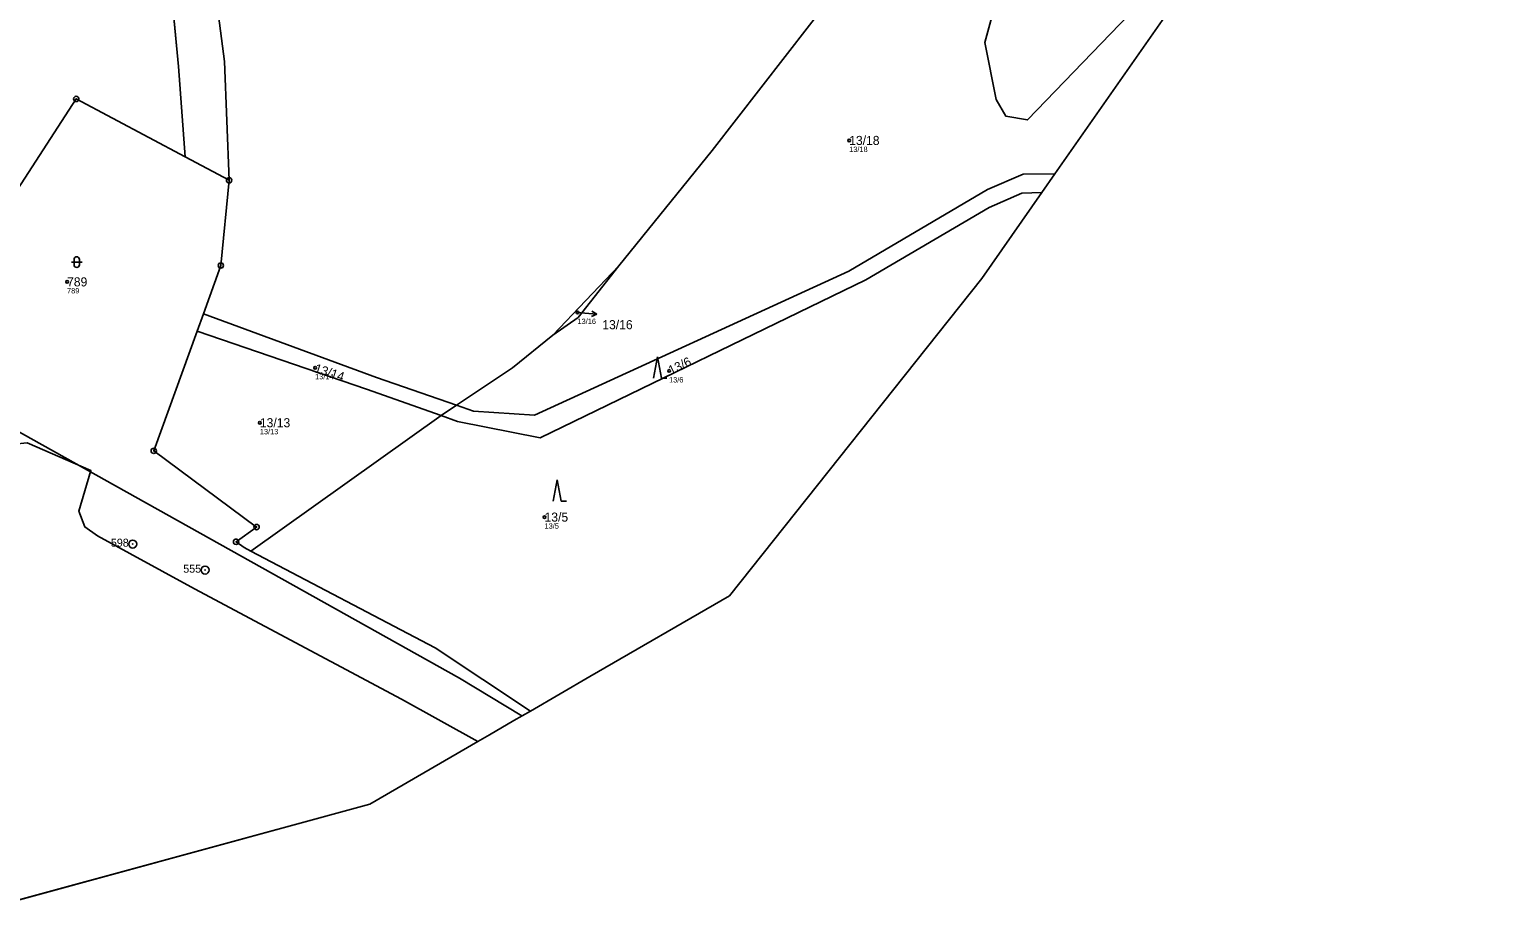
# Model space of a CAD drawing. Extents: x -732749 to -730903, y -1025757 to -1023435.
# Drawn here: x -732304 to -732027, y -1025757.1 to -1025590.5 of the extents above; entities that cross this region are included whole.
import ezdxf

# ---------------------------------------------------------------- set-up
doc = ezdxf.new("R2010")
doc.units = 0
for name, color, linetype in [('Definiční body', 7, 'Continuous'), ('Hranice parcel', 7, 'Continuous'), ('Parcelní čísla', 7, 'Continuous'), ('Polygon ku', 7, 'Continuous'), ('Polygon parcely', 7, 'Continuous'), ('Pop  PČ popisy', 7, 'Continuous'), ('Vnitřní kresba', 7, 'Continuous'), ('Značky bodu BP', 7, 'Continuous'), ('Značky kultur', 7, 'Continuous')]:
    doc.layers.add(name, color=color, linetype=linetype)

msp = doc.modelspace()

# ---------------------------------------------------------------- linework, layer by layer
at = {"layer": 'Definiční body'}
for centre in [(-732150.36, -1025611.24), (-732296.93, -1025637.72), (-732201.27, -1025643.45), (-732250.45, -1025653.8), (-732184.11, -1025654.4), (-732260.8, -1025664.1), (-732207.45, -1025681.77)]:
    msp.add_circle(centre, 0.25, dxfattribs=at)
at = {"layer": 'Hranice parcel'}
for p, q in [((-732276.07, -1025597.41), (-732280.05, -1025555.26)), ((-732274.79, -1025614.32), (-732276.07, -1025597.41)), ((-732274.79, -1025614.32), (-732266.56, -1025618.69)), ((-732114.26, -1025621.01), (-732111.79, -1025617.48)), ((-732205.87, -1025647.71), (-732193.5, -1025634.71)), ((-732272.57, -1025646.96), (-732271.39, -1025643.7)), ((-732271.39, -1025643.7), (-732238.97, -1025655.62)), ((-732240.8, -1025657.8), (-732272.57, -1025646.96)), ((-732226.84, -1025662.76), (-732240.8, -1025657.8)), ((-732238.97, -1025655.62), (-732223.93, -1025660.81)), ((-732223.93, -1025660.81), (-732226.84, -1025662.76)), ((-732226.84, -1025662.76), (-732262.48, -1025688.13)), ((-732262.48, -1025688.13), (-732263.73, -1025687.47)), ((-732198.95, -1025711.59), (-732210.1, -1025718.08)), ((-732219.97, -1025723.8), (-732240.2, -1025735.5)), ((-732240.2, -1025735.5), (-732319.4, -1025757.1))]:
    msp.add_line(p, q, dxfattribs=at)
for points in [[(-732193.5, -1025634.71), (-732176.01, -1025613.14), (-732153.23, -1025583.75), (-732141.86, -1025569.31), (-732117.18, -1025522.81)], [(-732117.18, -1025522.81), (-732113.57, -1025541.1), (-732114.55, -1025554.41), (-732121.37, -1025579.76), (-732124.92, -1025592.91), (-732122.79, -1025603.6), (-732121, -1025606.72), (-732116.97, -1025607.4), (-732094.46, -1025584.06)], [(-732272.48, -1025554.91), (-732270.44, -1025573.45), (-732267.4, -1025596.45), (-732266.56, -1025618.69)], [(-732076.48, -1025564.05), (-732080.8, -1025573.1), (-732111.79, -1025617.48)], [(-732324.25, -1025648.2), (-732295.21, -1025603.47), (-732274.79, -1025614.32)], [(-732266.56, -1025618.69), (-732268.12, -1025634.65), (-732271.39, -1025643.7)], [(-732111.79, -1025617.48), (-732117.76, -1025617.58), (-732124.43, -1025620.4), (-732150.45, -1025635.73), (-732209.33, -1025662.69)], [(-732114.26, -1025621.01), (-732117.99, -1025621.09), (-732124.14, -1025623.78), (-732147.24, -1025637.35), (-732208.3, -1025666.9)], [(-732114.26, -1025621.01), (-732125.5, -1025637.1), (-732172.8, -1025696.5), (-732198.95, -1025711.59)], [(-732205.87, -1025647.71), (-732201.13, -1025644.39), (-732193.5, -1025634.71)], [(-732263.73, -1025687.47), (-732265.27, -1025686.39), (-732261.41, -1025683.64), (-732280.68, -1025669.36), (-732272.57, -1025646.96)], [(-732223.93, -1025660.81), (-732213.48, -1025653.81), (-732205.87, -1025647.71)], [(-732209.33, -1025662.69), (-732220.74, -1025661.91), (-732223.93, -1025660.81)], [(-732208.3, -1025666.9), (-732223.74, -1025663.86), (-732226.84, -1025662.76)], [(-732219.97, -1025723.8), (-732234.28, -1025715.84), (-732273.07, -1025695.17), (-732291.24, -1025685.29), (-732293.61, -1025683.62), (-732294.74, -1025680.66), (-732292.47, -1025673.02), (-732304.42, -1025667.84), (-732309.29, -1025668.39), (-732314.12, -1025667.59), (-732328.35, -1025665.23)], [(-732262.48, -1025688.13), (-732227.97, -1025706.25), (-732210.1, -1025718.08)], [(-732210.1, -1025718.08), (-732213.18, -1025719.87), (-732217.75, -1025722.51), (-732219.97, -1025723.8)]]:
    msp.add_lwpolyline(points, dxfattribs=at)
at = {"layer": 'Polygon ku'}
msp.add_lwpolyline([(-732319.4, -1025757.1), (-732240.2, -1025735.5), (-732219.97, -1025723.8), (-732217.75, -1025722.51), (-732213.18, -1025719.87), (-732210.1, -1025718.08), (-732198.95, -1025711.59), (-732172.8, -1025696.5), (-732125.5, -1025637.1), (-732114.26, -1025621.01), (-732111.79, -1025617.48), (-732080.8, -1025573.1)], dxfattribs=at)
at = {"layer": 'Polygon parcely'}
for points in [[(-732076.48, -1025564.05), (-732075.39, -1025561.76), (-732069.5, -1025549.4), (-732043.93, -1025475.5), (-732027, -1025431.6), (-732051.24, -1025424.04), (-732060.59, -1025440.81), (-732064.61, -1025448.7), (-732066.26, -1025437.73), (-732083.61, -1025439.28), (-732089.22, -1025473.8), (-732109.85, -1025510.98), (-732113.22, -1025519.89), (-732117.18, -1025522.81), (-732113.57, -1025541.1), (-732114.55, -1025554.41), (-732121.37, -1025579.76), (-732124.92, -1025592.91), (-732122.79, -1025603.6), (-732121, -1025606.72), (-732116.97, -1025607.4), (-732094.46, -1025584.06), (-732079.25, -1025563.77)], [(-732238.97, -1025655.62), (-732223.93, -1025660.81), (-732213.48, -1025653.81), (-732205.87, -1025647.71), (-732193.5, -1025634.71), (-732176.01, -1025613.14), (-732153.23, -1025583.75), (-732141.86, -1025569.31), (-732117.18, -1025522.81), (-732143.59, -1025491.56), (-732161.47, -1025469.94), (-732165.68, -1025473.97), (-732189.29, -1025497.4), (-732241.34, -1025538.74), (-732273.25, -1025534.93), (-732272.48, -1025554.91), (-732270.44, -1025573.45), (-732267.4, -1025596.45), (-732266.56, -1025618.69), (-732268.12, -1025634.65), (-732271.39, -1025643.7)], [(-732280.05, -1025555.26), (-732281.35, -1025531.97), (-732308.73, -1025528.38), (-732323.76, -1025532.34), (-732342.86, -1025551.82), (-732382.24, -1025585.02), (-732398.83, -1025586.43), (-732397.53, -1025587.54), (-732359.24, -1025619.52), (-732324.25, -1025648.2), (-732295.21, -1025603.47), (-732274.79, -1025614.32), (-732276.07, -1025597.41)], [(-732117.76, -1025617.58), (-732124.43, -1025620.4), (-732150.45, -1025635.73), (-732209.33, -1025662.69), (-732220.74, -1025661.91), (-732223.93, -1025660.81), (-732226.84, -1025662.76), (-732223.74, -1025663.86), (-732208.3, -1025666.9), (-732147.24, -1025637.35), (-732124.14, -1025623.78), (-732117.99, -1025621.09), (-732114.26, -1025621.01), (-732111.79, -1025617.48)], [(-732208.3, -1025666.9), (-732223.74, -1025663.86), (-732226.84, -1025662.76), (-732262.48, -1025688.13), (-732227.97, -1025706.25), (-732210.1, -1025718.08), (-732198.95, -1025711.59), (-732172.8, -1025696.5), (-732125.5, -1025637.1), (-732114.26, -1025621.01), (-732117.99, -1025621.09), (-732124.14, -1025623.78), (-732147.24, -1025637.35)], [(-732201.13, -1025644.39), (-732193.5, -1025634.71), (-732205.87, -1025647.71)], [(-732238.97, -1025655.62), (-732271.39, -1025643.7), (-732272.57, -1025646.96), (-732240.8, -1025657.8), (-732226.84, -1025662.76), (-732223.93, -1025660.81)], [(-732240.8, -1025657.8), (-732272.57, -1025646.96), (-732280.68, -1025669.36), (-732261.41, -1025683.64), (-732265.27, -1025686.39), (-732263.73, -1025687.47), (-732262.48, -1025688.13), (-732226.84, -1025662.76)]]:
    msp.add_lwpolyline(points, close=True, dxfattribs=at)
for points in [[(-732280.05, -1025555.26), (-732276.07, -1025597.41), (-732274.79, -1025614.32), (-732266.56, -1025618.69), (-732267.4, -1025596.45), (-732270.44, -1025573.45)], [(-732153.23, -1025583.75), (-732176.01, -1025613.14), (-732193.5, -1025634.71), (-732201.13, -1025644.39), (-732205.87, -1025647.71), (-732213.48, -1025653.81), (-732223.93, -1025660.81), (-732220.74, -1025661.91), (-732209.33, -1025662.69), (-732150.45, -1025635.73), (-732124.43, -1025620.4), (-732117.76, -1025617.58), (-732111.79, -1025617.48), (-732080.8, -1025573.1)], [(-732094.46, -1025584.06), (-732116.97, -1025607.4), (-732121, -1025606.72), (-732122.79, -1025603.6), (-732124.92, -1025592.91), (-732121.37, -1025579.76)], [(-732304.42, -1025667.84), (-732292.47, -1025673.02), (-732294.74, -1025680.66), (-732293.61, -1025683.62), (-732291.24, -1025685.29), (-732273.07, -1025695.17), (-732234.28, -1025715.84), (-732219.97, -1025723.8), (-732217.75, -1025722.51), (-732213.18, -1025719.87), (-732210.1, -1025718.08), (-732227.97, -1025706.25), (-732262.48, -1025688.13), (-732263.73, -1025687.47), (-732265.27, -1025686.39), (-732261.41, -1025683.64), (-732280.68, -1025669.36), (-732272.57, -1025646.96), (-732271.39, -1025643.7), (-732268.12, -1025634.65), (-732266.56, -1025618.69), (-732274.79, -1025614.32), (-732295.21, -1025603.47), (-732324.25, -1025648.2)], [(-732319.4, -1025757.1), (-732240.2, -1025735.5), (-732219.97, -1025723.8), (-732234.28, -1025715.84), (-732273.07, -1025695.17), (-732291.24, -1025685.29), (-732293.61, -1025683.62), (-732294.74, -1025680.66), (-732292.47, -1025673.02), (-732304.42, -1025667.84)]]:
    msp.add_lwpolyline(points, dxfattribs=at)
at = {"layer": 'Pop  PČ popisy'}
for p, q in [((-732201.27, -1025643.45), (-732200.62, -1025643.51)), ((-732200.62, -1025643.51), (-732197.63, -1025643.77)), ((-732197.63, -1025643.77), (-732198.67, -1025644.18)), ((-732197.63, -1025643.77), (-732198.58, -1025643.19))]:
    msp.add_line(p, q, dxfattribs=at)
at = {"layer": 'Vnitřní kresba'}
msp.add_lwpolyline([(-732211.71, -1025718.99), (-732223.41, -1025711.9), (-732324.92, -1025655.27)], dxfattribs=at)
at = {"layer": 'Značky bodu BP'}
for centre, radius in [((-732295.21, -1025603.47), 0.5), ((-732295.21, -1025603.47), 0.0303), ((-732266.56, -1025618.69), 0.5), ((-732266.56, -1025618.69), 0.0303), ((-732268.12, -1025634.65), 0.5), ((-732268.12, -1025634.65), 0.0303), ((-732280.68, -1025669.36), 0.5), ((-732280.68, -1025669.36), 0.0303), ((-732261.41, -1025683.64), 0.5), ((-732261.41, -1025683.64), 0.0303), ((-732284.62, -1025686.81), 0.75), ((-732284.62, -1025686.81), 0.03), ((-732265.27, -1025686.39), 0.5), ((-732265.27, -1025686.39), 0.0303), ((-732271.06, -1025691.68), 0.75), ((-732271.06, -1025691.68), 0.03)]:
    msp.add_circle(centre, radius, dxfattribs=at)
at = {"layer": 'Značky kultur'}
for p, q in [((-732296.12, -1025634.02), (-732294.12, -1025634.02)), ((-732295.62, -1025633.52), (-732295.62, -1025634.52)), ((-732294.62, -1025634.52), (-732294.62, -1025633.52)), ((-732186.3, -1025651.73), (-732187.05, -1025655.73)), ((-732185.55, -1025655.73), (-732186.3, -1025651.73)), ((-732185.55, -1025655.73), (-732184.55, -1025655.73)), ((-732205.1, -1025674.77), (-732205.85, -1025678.77)), ((-732204.35, -1025678.77), (-732205.1, -1025674.77)), ((-732204.35, -1025678.77), (-732203.35, -1025678.77))]:
    msp.add_line(p, q, dxfattribs=at)
for centre, start, end in [((-732295.12, -1025633.52), 0, 180), ((-732295.12, -1025634.52), 180, 359.9879)]:
    msp.add_arc(centre, 0.5, start, end, dxfattribs=at)

# ---------------------------------------------------------------- texts
at = {"layer": 'Definiční body'}
for s, p in [('13/18', (-732150.36, -1025613.4)), ('789', (-732296.93, -1025639.88)), ('13/16', (-732201.27, -1025645.61)), ('13/14', (-732250.45, -1025655.96)), ('13/6', (-732184.11, -1025656.56)), ('13/13', (-732260.8, -1025666.26)), ('13/5', (-732207.45, -1025683.93))]:
    msp.add_text(s, height=1, dxfattribs=at).set_placement(p)
at = {"layer": 'Parcelní čísla'}
for s, p in [('13/18', (-732150.36, -1025612.09)), ('789', (-732296.93, -1025638.57)), ('13/16', (-732196.63, -1025646.59)), ('13/13', (-732260.8, -1025664.95)), ('13/5', (-732207.45, -1025682.62))]:
    msp.add_text(s, height=1.7, dxfattribs=at).set_placement(p)
for s, rotation, p in [('13/6', 26, (-732183.74, -1025655.16)), ('13/14', 342, (-732250.71, -1025654.61))]:
    msp.add_text(s, height=1.7, rotation=rotation, dxfattribs=at).set_placement(p)
at = {"layer": 'Značky bodu BP'}
for s, p in [('598', (-732288.72, -1025687.31)), ('555', (-732275.16, -1025692.18))]:
    msp.add_text(s, height=1.5, dxfattribs=at).set_placement(p)

doc.saveas('drawing.dxf')
